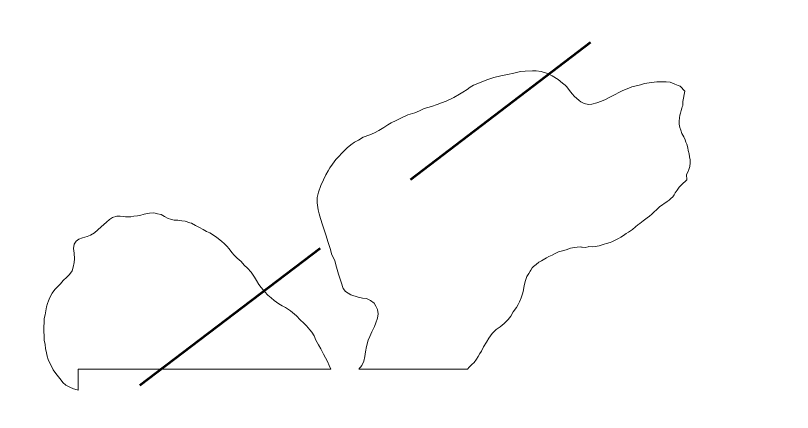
# Model space of a CAD drawing. Extents: x -1643653 to 4543381, y 1624270 to 13878484.
# Drawn here: x 681835 to 683892, y 8952386 to 8953436 of the extents above; entities that cross this region are included whole.
import ezdxf

# ---------------------------------------------------------------- set-up
doc = ezdxf.new("R2010")
doc.units = 0
doc.header["$LTSCALE"] = 200
doc.linetypes.add('MEDIUM_DASHED', pattern=[4.5, 3, -1.5])
for name, color, linetype, lineweight in [('1', 7, 'Continuous', 13), ('27', 7, 'Continuous', 53), ('29', 7, 'Continuous', 13)]:
    doc.layers.add(name, color=color, linetype=linetype, lineweight=lineweight)

msp = doc.modelspace()

# ---------------------------------------------------------------- linework, layer by layer
at = {"layer": '1', "lineweight": 25}
msp.add_spline([(814781, 9009175.5), (814787.2, 9009173.4), (814796.9, 9009173.4), (814799.4, 9009172.4), (814805.1, 9009174.5), (814805.6, 9009176.5), (814811.7, 9009179.5), (814811.7, 9009179.5), (814801.5, 9009181), (814790.7, 9009181.5), (814784.1, 9009183.1), (814777.4, 9009185.1), (814778.4, 9009175.5)], degree=3, dxfattribs=at)
at = {"layer": '27', "linetype": 'MEDIUM_DASHED'}
msp.add_line((675717.3, 8947553.5), (684335.5, 8954109.5), dxfattribs=at)
at = {"layer": '29'}
msp.add_line((683031.8, 8952500), (682744.3, 8952500), dxfattribs=at)
for points in [[(682744.3, 8952500), (682751.5, 8952510), (682756.7, 8952521.6), (682759.8, 8952533.9), (682761.5, 8952546), (682764, 8952560.5), (682768.6, 8952576.7), (682772.7, 8952586.5), (682778.6, 8952599.2), (682785.6, 8952613), (682789.3, 8952622.8), (682793.4, 8952635.1), (682795.1, 8952647.1), (682793, 8952658.2), (682789.2, 8952667.2), (682784.1, 8952675.4), (682774.5, 8952682), (682763.9, 8952687), (682753.8, 8952688.6), (682742.4, 8952691.1), (682722.4, 8952697.2), (682708.9, 8952705.5), (682702.5, 8952713.9), (682697.1, 8952730.2), (682690.1, 8952751.4), (682683, 8952776.8), (682680.5, 8952788.3), (682672.5, 8952803.1), (682667.6, 8952819.7), (682661.5, 8952838.5), (682657, 8952852.9), (682650.8, 8952871.7), (682647.3, 8952882.3), (682641.9, 8952898.7), (682638.8, 8952911.3), (682636.4, 8952922.4), (682633.8, 8952941), (682633.7, 8952954.8), (682636.7, 8952968.7), (682643.3, 8952986.8), (682649.9, 8953001.9), (682656.8, 8953014.8), (682662.4, 8953025.3), (682667, 8953033.1), (682673.8, 8953043), (682683.1, 8953055.1), (682688.7, 8953061.3), (682700.8, 8953074.2), (682713, 8953085.9), (682722.6, 8953093.8), (682732.3, 8953101.3), (682742.7, 8953106.8), (682755.6, 8953114.1), (682772.9, 8953120.4), (682785.8, 8953126.1), (682796.7, 8953132.4), (682810.4, 8953140.4), (682821, 8953147.1), (682829.6, 8953152.2), (682842.5, 8953158.2), (682857.2, 8953165.5), (682873.5, 8953173.4), (682891.9, 8953179), (682904.8, 8953184.6), (682916.6, 8953190.4), (682936.7, 8953195.9), (682951, 8953200.5), (682962.4, 8953205.1), (682974.8, 8953210), (682995.5, 8953219.2), (683010.9, 8953227.9), (683019.4, 8953233.6), (683030.4, 8953240.6), (683039.2, 8953246.4), (683047.7, 8953252), (683059, 8953256.8), (683074.3, 8953262.5), (683085.9, 8953267.2), (683101.5, 8953272.1), (683119.9, 8953276.6), (683137.7, 8953280.2), (683154.3, 8953284.2), (683172.3, 8953288.5), (683184.7, 8953288.8), (683204, 8953290.2), (683213.9, 8953289.9), (683226.9, 8953287.9), (683241.2, 8953284), (683256, 8953276.5), (683272, 8953267.5), (683283.4, 8953257.8), (683290.2, 8953251.9), (683295.2, 8953247.6), (683301.9, 8953238.2), (683309.2, 8953229.3), (683314.8, 8953222.5), (683320.6, 8953217.6), (683327.5, 8953211.6), (683332.2, 8953208), (683340.8, 8953203.8), (683352.5, 8953200.8)], [(682744.3, 8952500), (682751.5, 8952510), (682756.7, 8952521.6), (682759.8, 8952533.9), (682761.5, 8952546), (682764, 8952560.5), (682768.6, 8952576.7), (682772.7, 8952586.5), (682778.6, 8952599.2), (682785.6, 8952613), (682789.3, 8952622.8), (682793.4, 8952635.1), (682795.1, 8952647.1), (682793, 8952658.2), (682789.2, 8952667.2), (682784.1, 8952675.4), (682774.5, 8952682), (682763.9, 8952687), (682753.8, 8952688.6), (682742.4, 8952691.1), (682722.4, 8952697.2), (682708.9, 8952705.5), (682702.5, 8952713.9), (682697.1, 8952730.2), (682690.1, 8952751.4), (682683, 8952776.8), (682680.5, 8952788.3), (682672.5, 8952803.1), (682667.6, 8952819.7), (682661.5, 8952838.5), (682657, 8952852.9), (682650.8, 8952871.7), (682647.3, 8952882.3), (682641.9, 8952898.7), (682638.8, 8952911.3), (682636.4, 8952922.4), (682633.8, 8952941), (682633.7, 8952954.8), (682636.7, 8952968.7), (682643.3, 8952986.8), (682649.9, 8953001.9), (682656.8, 8953014.8), (682662.4, 8953025.3), (682667, 8953033.1), (682673.8, 8953043), (682683.1, 8953055.1), (682688.7, 8953061.3), (682700.8, 8953074.2), (682713, 8953085.9), (682722.6, 8953093.8), (682732.3, 8953101.3), (682742.7, 8953106.8), (682755.6, 8953114.1), (682772.9, 8953120.4), (682785.8, 8953126.1), (682796.7, 8953132.4), (682810.4, 8953140.4), (682821, 8953147.1), (682829.6, 8953152.2), (682842.5, 8953158.2), (682857.2, 8953165.5), (682873.5, 8953173.4), (682891.9, 8953179), (682904.8, 8953184.6), (682916.6, 8953190.4), (682936.7, 8953195.9), (682951, 8953200.5), (682962.4, 8953205.1), (682974.8, 8953210), (682995.5, 8953219.2), (683010.9, 8953227.9), (683019.4, 8953233.6), (683030.4, 8953240.6), (683039.2, 8953246.4), (683047.7, 8953252), (683059, 8953256.8), (683074.3, 8953262.5), (683085.9, 8953267.2), (683101.5, 8953272.1), (683119.9, 8953276.6), (683137.7, 8953280.2), (683154.3, 8953284.2), (683172.3, 8953288.5), (683184.7, 8953288.8), (683204, 8953290.2), (683213.9, 8953289.9), (683226.9, 8953287.9), (683241.2, 8953284), (683256, 8953276.5), (683272, 8953267.5), (683283.4, 8953257.8), (683290.2, 8953251.9), (683295.2, 8953247.6), (683301.9, 8953238.2), (683309.2, 8953229.3), (683314.8, 8953222.5), (683320.6, 8953217.6), (683327.5, 8953211.6), (683332.2, 8953208), (683340.8, 8953203.8), (683352.5, 8953200.8)], [(683352.5, 8953200.8), (683361.2, 8953201.9), (683374, 8953204.9), (683386.8, 8953210), (683397.2, 8953214.3), (683408.8, 8953220.7), (683422.6, 8953227.8), (683432.5, 8953232.8), (683443.2, 8953238.2), (683454.9, 8953242.8), (683467.3, 8953247.5), (683478.8, 8953250.2), (683490, 8953253.3), (683500.8, 8953256.2), (683519.2, 8953259.4), (683533.1, 8953260.7), (683545.6, 8953261.3), (683558.2, 8953261.1), (683568.2, 8953260.1), (683581.1, 8953255.1), (683589.5, 8953250.8), (683594.7, 8953249.1), (683607.1, 8953236.2)], [(683352.5, 8953200.8), (683361.2, 8953201.9), (683374, 8953204.9), (683386.8, 8953210), (683397.2, 8953214.3), (683408.8, 8953220.7), (683422.6, 8953227.8), (683432.5, 8953232.8), (683443.2, 8953238.2), (683454.9, 8953242.8), (683467.3, 8953247.5), (683478.8, 8953250.2), (683490, 8953253.3), (683500.8, 8953256.2), (683519.2, 8953259.4), (683533.1, 8953260.7), (683545.6, 8953261.3), (683558.2, 8953261.1), (683568.2, 8953260.1), (683581.1, 8953255.1), (683589.5, 8953250.8), (683594.7, 8953249.1), (683607.1, 8953236.2)], [(683607.1, 8953236.2), (683602, 8953208.5), (683602.1, 8953202.4), (683601.8, 8953198.2), (683600.1, 8953194.8), (683599, 8953191), (683597.9, 8953185.3), (683595.5, 8953177.8), (683593.9, 8953172.9), (683593, 8953165.5), (683592.6, 8953156.8), (683592.3, 8953148.7), (683593.8, 8953140), (683596.6, 8953132.8), (683599.5, 8953124.4), (683604.5, 8953115.5), (683608.2, 8953107.7), (683610.4, 8953101.3), (683612.3, 8953096.2), (683615.2, 8953085.8), (683616.5, 8953079.4), (683618.5, 8953070.2), (683619.8, 8953062.1), (683621.1, 8953054.3), (683621.8, 8953046.8), (683620.3, 8953036.6), (683618.3, 8953029.1), (683615.3, 8953021.7), (683611.9, 8953015.7), (683612.9, 8953001.9)], [(683607.1, 8953236.2), (683602, 8953208.5), (683602.1, 8953202.4), (683601.8, 8953198.2), (683600.1, 8953194.8), (683599, 8953191), (683597.9, 8953185.3), (683595.5, 8953177.8), (683593.9, 8953172.9), (683593, 8953165.5), (683592.6, 8953156.8), (683592.3, 8953148.7), (683593.8, 8953140), (683596.6, 8953132.8), (683599.5, 8953124.4), (683604.5, 8953115.5), (683608.2, 8953107.7), (683610.4, 8953101.3), (683612.3, 8953096.2), (683615.2, 8953085.8), (683616.5, 8953079.4), (683618.5, 8953070.2), (683619.8, 8953062.1), (683621.1, 8953054.3), (683621.8, 8953046.8), (683620.3, 8953036.6), (683618.3, 8953029.1), (683615.3, 8953021.7), (683611.9, 8953015.7), (683612.9, 8953001.9)], [(683612.9, 8953001.9), (683598.9, 8952988), (683592.5, 8952981.8), (683586.7, 8952974.5), (683581.9, 8952967.2), (683579.2, 8952961.4), (683575.9, 8952956.5), (683570.4, 8952952), (683565.6, 8952947.8), (683561, 8952944.2), (683540.3, 8952929.8), (683533.2, 8952923.4), (683525.4, 8952915.7), (683519.9, 8952910.3), (683514, 8952905), (683507.6, 8952900.5), (683497.4, 8952892.6), (683488.1, 8952885.7), (683483.1, 8952882), (683476.8, 8952877.2), (683468.9, 8952870.3), (683463.3, 8952866.6), (683457.8, 8952862.8), (683452, 8952859.2), (683445.1, 8952854.5), (683438.1, 8952850), (683431.3, 8952845.8), (683423, 8952841.9), (683414.3, 8952837.4), (683409.3, 8952835.4), (683399.7, 8952832.8), (683393.9, 8952831), (683380.8, 8952827.1), (683369.9, 8952825.1), (683361.5, 8952824.1), (683353.5, 8952824.8), (683351.6, 8952824.5), (683343.5, 8952822.3), (683335.7, 8952823.3), (683333.6, 8952823.3), (683331, 8952824.1), (683321.9, 8952823.4), (683315.1, 8952822), (683304.9, 8952820.5), (683293.1, 8952816.1), (683283.5, 8952813.2), (683272.5, 8952811.3), (683264.2, 8952806.1), (683255.6, 8952802.3), (683246.9, 8952798.8), (683241, 8952794.7), (683227.8, 8952787), (683220.8, 8952783.5), (683213.9, 8952777.8), (683206.1, 8952771.7), (683203.2, 8952768.4), (683199.4, 8952762), (683197.7, 8952759.3), (683193.8, 8952753.7), (683188.7, 8952745.3), (683185.3, 8952734.7), (683181.7, 8952721.7), (683179.9, 8952710.1), (683178.4, 8952702.4), (683174.1, 8952689.2), (683169.7, 8952678.4), (683165.7, 8952671.8), (683161.4, 8952663.9), (683152.9, 8952651.7), (683146.2, 8952640.4), (683139.3, 8952631.9), (683128.5, 8952621.2), (683118, 8952612), (683107.9, 8952605), (683097.3, 8952594.4), (683088.4, 8952582.1), (683081.8, 8952571.4), (683073.8, 8952559.3), (683068.6, 8952547.7), (683064.7, 8952541.7), (683059.6, 8952533.9), (683055.9, 8952527), (683049.4, 8952518.3), (683043.6, 8952512.4), (683036.4, 8952505.2), (683031.8, 8952500)], [(683612.9, 8953001.9), (683598.9, 8952988), (683592.5, 8952981.8), (683586.7, 8952974.5), (683581.9, 8952967.2), (683579.2, 8952961.4), (683575.9, 8952956.5), (683570.4, 8952952), (683565.6, 8952947.8), (683561, 8952944.2), (683540.3, 8952929.8), (683533.2, 8952923.4), (683525.4, 8952915.7), (683519.9, 8952910.3), (683514, 8952905), (683507.6, 8952900.5), (683497.4, 8952892.6), (683488.1, 8952885.7), (683483.1, 8952882), (683476.8, 8952877.2), (683468.9, 8952870.3), (683463.3, 8952866.6), (683457.8, 8952862.8), (683452, 8952859.2), (683445.1, 8952854.5), (683438.1, 8952850), (683431.3, 8952845.8), (683423, 8952841.9), (683414.3, 8952837.4), (683409.3, 8952835.4), (683399.7, 8952832.8), (683393.9, 8952831), (683380.8, 8952827.1), (683369.9, 8952825.1), (683361.5, 8952824.1), (683353.5, 8952824.8), (683351.6, 8952824.5), (683343.5, 8952822.3), (683335.7, 8952823.3), (683333.6, 8952823.3), (683331, 8952824.1), (683321.9, 8952823.4), (683315.1, 8952822), (683304.9, 8952820.5), (683293.1, 8952816.1), (683283.5, 8952813.2), (683272.5, 8952811.3), (683264.2, 8952806.1), (683255.6, 8952802.3), (683246.9, 8952798.8), (683241, 8952794.7), (683227.8, 8952787), (683220.8, 8952783.5), (683213.9, 8952777.8), (683206.1, 8952771.7), (683203.2, 8952768.4), (683199.4, 8952762), (683197.7, 8952759.3), (683193.8, 8952753.7), (683188.7, 8952745.3), (683185.3, 8952734.7), (683181.7, 8952721.7), (683179.9, 8952710.1), (683178.4, 8952702.4), (683174.1, 8952689.2), (683169.7, 8952678.4), (683165.7, 8952671.8), (683161.4, 8952663.9), (683152.9, 8952651.7), (683146.2, 8952640.4), (683139.3, 8952631.9), (683128.5, 8952621.2), (683118, 8952612), (683107.9, 8952605), (683097.3, 8952594.4), (683088.4, 8952582.1), (683081.8, 8952571.4), (683073.8, 8952559.3), (683068.6, 8952547.7), (683064.7, 8952541.7), (683059.6, 8952533.9), (683055.9, 8952527), (683049.4, 8952518.3), (683043.6, 8952512.4), (683036.4, 8952505.2), (683031.8, 8952500)], [(681933.7, 8952500), (681929.8, 8952507.8), (681924.9, 8952517.6), (681921.3, 8952525.9), (681918.4, 8952534.7), (681916.2, 8952543.4), (681914, 8952555.2), (681912.6, 8952565.2), (681910.7, 8952577.4), (681910.3, 8952587.8), (681909.3, 8952600.5), (681909.6, 8952612.2), (681910.4, 8952623.7), (681910.8, 8952634), (681912.6, 8952644.1), (681915.2, 8952654.6), (681917, 8952665), (681919.4, 8952673.9), (681921.5, 8952681.6), (681925.5, 8952690.3), (681931.5, 8952701.2), (681938.8, 8952711), (681942.9, 8952715.2), (681953.6, 8952726.3), (681960.9, 8952735.1), (681970.6, 8952743.7), (681977.4, 8952751), (681984.4, 8952760.6), (681987.5, 8952770.3), (681989.9, 8952783), (681990.6, 8952792.5), (681989.8, 8952807.6), (681988.5, 8952819.7), (681990, 8952830.8), (681995.1, 8952838.8), (682002.1, 8952844), (682012, 8952847.7), (682024.4, 8952851.8), (682033, 8952855.4), (682043.4, 8952861.6), (682061.6, 8952877), (682075.6, 8952889.8), (682083.8, 8952896.4), (682091.5, 8952901.4), (682102.9, 8952904.9), (682111.9, 8952905), (682119.9, 8952904.8), (682126.1, 8952903.8), (682139.5, 8952903.4), (682147.6, 8952905.1), (682157.6, 8952906.6), (682164.2, 8952907.5), (682175.4, 8952910.4), (682189.7, 8952913.7), (682201.1, 8952914.2), (682210.7, 8952911.1), (682220.7, 8952909.4), (682229, 8952904.8), (682239.2, 8952899.2), (682245.1, 8952897.3), (682254.8, 8952895.1), (682264.3, 8952894.4), (682275.4, 8952893.2), (682283.5, 8952892.1), (682296.1, 8952888.1), (682300.7, 8952887.2), (682311.3, 8952880.9), (682321.7, 8952875.4), (682331.2, 8952870.4), (682340.8, 8952865.1), (682349.5, 8952861.4), (682361.3, 8952853.2), (682367.6, 8952848.9), (682380.1, 8952839.4), (682388.3, 8952832.2), (682394.3, 8952825.5), (682400.3, 8952818.7), (682407.9, 8952809.2), (682413.5, 8952801.9), (682421.3, 8952793.7), (682432.3, 8952784.9), (682440.3, 8952775.3), (682449, 8952767.9), (682458.8, 8952757.4), (682467.6, 8952743.8), (682473, 8952735.4), (682479.2, 8952724.6), (682485.1, 8952716.2), (682494.7, 8952704.9), (682502.9, 8952695.9), (682511.5, 8952688.7), (682519.8, 8952682.1), (682532.2, 8952673.3), (682540.5, 8952668.1), (682549.5, 8952663.6), (682563.1, 8952654.5), (682578.5, 8952641.2), (682588.9, 8952631.3), (682597.9, 8952622.5), (682605.6, 8952615), (682613.9, 8952604.8)], [(681933.7, 8952500), (681929.8, 8952507.8), (681924.9, 8952517.6), (681921.3, 8952525.9), (681918.4, 8952534.7), (681916.2, 8952543.4), (681914, 8952555.2), (681912.6, 8952565.2), (681910.7, 8952577.4), (681910.3, 8952587.8), (681909.3, 8952600.5), (681909.6, 8952612.2), (681910.4, 8952623.7), (681910.8, 8952634), (681912.6, 8952644.1), (681915.2, 8952654.6), (681917, 8952665), (681919.4, 8952673.9), (681921.5, 8952681.6), (681925.5, 8952690.3), (681931.5, 8952701.2), (681938.8, 8952711), (681942.9, 8952715.2), (681953.6, 8952726.3), (681960.9, 8952735.1), (681970.6, 8952743.7), (681977.4, 8952751), (681984.4, 8952760.6), (681987.5, 8952770.3), (681989.9, 8952783), (681990.6, 8952792.5), (681989.8, 8952807.6), (681988.5, 8952819.7), (681990, 8952830.8), (681995.1, 8952838.8), (682002.1, 8952844), (682012, 8952847.7), (682024.4, 8952851.8), (682033, 8952855.4), (682043.4, 8952861.6), (682061.6, 8952877), (682075.6, 8952889.8), (682083.8, 8952896.4), (682091.5, 8952901.4), (682102.9, 8952904.9), (682111.9, 8952905), (682119.9, 8952904.8), (682126.1, 8952903.8), (682139.5, 8952903.4), (682147.6, 8952905.1), (682157.6, 8952906.6), (682164.2, 8952907.5), (682175.4, 8952910.4), (682189.7, 8952913.7), (682201.1, 8952914.2), (682210.7, 8952911.1), (682220.7, 8952909.4), (682229, 8952904.8), (682239.2, 8952899.2), (682245.1, 8952897.3), (682254.8, 8952895.1), (682264.3, 8952894.4), (682275.4, 8952893.2), (682283.5, 8952892.1), (682296.1, 8952888.1), (682300.7, 8952887.2), (682311.3, 8952880.9), (682321.7, 8952875.4), (682331.2, 8952870.4), (682340.8, 8952865.1), (682349.5, 8952861.4), (682361.3, 8952853.2), (682367.6, 8952848.9), (682380.1, 8952839.4), (682388.3, 8952832.2), (682394.3, 8952825.5), (682400.3, 8952818.7), (682407.9, 8952809.2), (682413.5, 8952801.9), (682421.3, 8952793.7), (682432.3, 8952784.9), (682440.3, 8952775.3), (682449, 8952767.9), (682458.8, 8952757.4), (682467.6, 8952743.8), (682473, 8952735.4), (682479.2, 8952724.6), (682485.1, 8952716.2), (682494.7, 8952704.9), (682502.9, 8952695.9), (682511.5, 8952688.7), (682519.8, 8952682.1), (682532.2, 8952673.3), (682540.5, 8952668.1), (682549.5, 8952663.6), (682563.1, 8952654.5), (682578.5, 8952641.2), (682588.9, 8952631.3), (682597.9, 8952622.5), (682605.6, 8952615), (682613.9, 8952604.8)], [(682613.9, 8952604.8), (682619.4, 8952598.2), (682625.8, 8952588.8), (682630.4, 8952577.4), (682636.7, 8952565.1), (682642.9, 8952554.1), (682650.5, 8952539.7), (682655.5, 8952529.9), (682660.9, 8952520.7), (682665.6, 8952510.3), (682669.5, 8952500)], [(682613.9, 8952604.8), (682619.4, 8952598.2), (682625.8, 8952588.8), (682630.4, 8952577.4), (682636.7, 8952565.1), (682642.9, 8952554.1), (682650.5, 8952539.7), (682655.5, 8952529.9), (682660.9, 8952520.7), (682665.6, 8952510.3), (682669.5, 8952500)], [(682000, 8952444.9), (681997.5, 8952445.4), (681987.8, 8952448.5), (681978.4, 8952452.8), (681967.6, 8952458.2), (681960, 8952464.9), (681955.3, 8952471.5), (681948, 8952480.2), (681941.7, 8952488.6), (681934.3, 8952498.7), (681932, 8952503.5)], [(682000, 8952444.9), (681997.5, 8952445.4), (681987.8, 8952448.5), (681978.4, 8952452.8), (681967.6, 8952458.2), (681960, 8952464.9), (681955.3, 8952471.5), (681948, 8952480.2), (681941.7, 8952488.6), (681934.3, 8952498.7), (681932, 8952503.5)], [(682669.5, 8952500), (682000, 8952500.1), (682000, 8952444.9)]]:
    msp.add_lwpolyline(points, dxfattribs=at)

doc.saveas('drawing.dxf')
